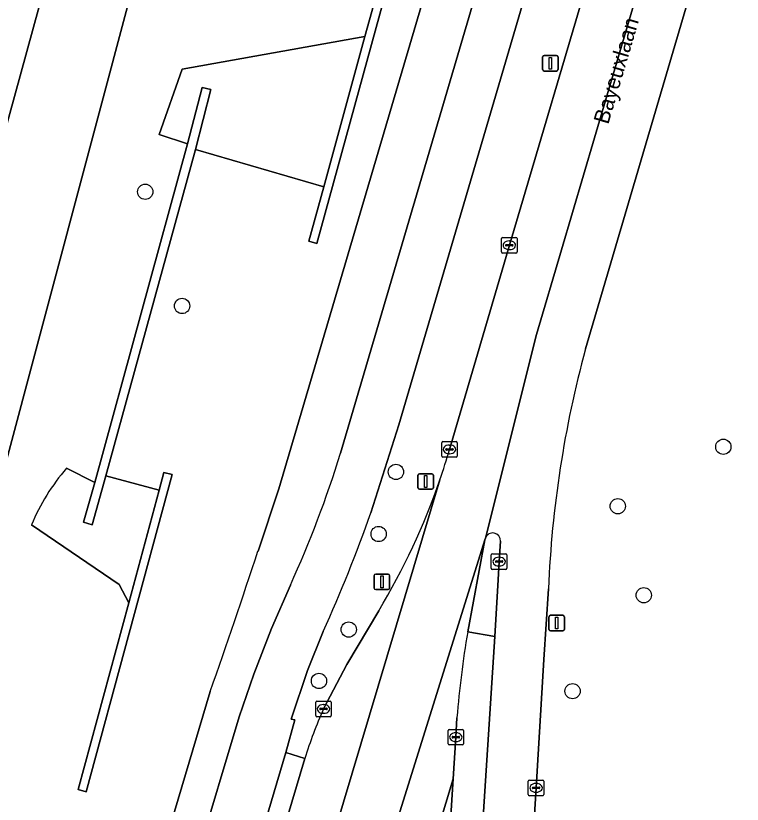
# Model space of a CAD drawing. Extents: x 159817 to 160765, y 380688 to 381638.
# Drawn here: x 160433.1 to 160479.6, y 381003.4 to 381053.9 of the extents above; entities that cross this region are included whole.
import ezdxf

# ---------------------------------------------------------------- set-up
doc = ezdxf.new("R2010")
doc.units = 0
for name, color, linetype in [('IMGEO_Berm_groen', 7, 'Continuous'), ('IMGEO_Boom', 7, 'Continuous'), ('IMGEO_Fietspad_gesloten', 7, 'Continuous'), ('IMGEO_Grasland_overig', 7, 'Continuous'), ('IMGEO_Groenvoorziening', 7, 'Continuous'), ('IMGEO_Kolk', 7, 'Continuous'), ('IMGEO_Lichtmast', 7, 'Continuous'), ('IMGEO_Muur', 7, 'Continuous'), ('IMGEO_Openbare_ruimte_label', 7, 'Continuous'), ('IMGEO_Pand', 7, 'Continuous'), ('IMGEO_Rijbaan_regionaal_gesloten', 7, 'Continuous'), ('IMGEO_Verkeersbordpaal', 7, 'Continuous'), ('IMGEO_Verkeerseiland_open', 7, 'Continuous'), ('IMGEO_Voetpad_open', 7, 'Continuous')]:
    doc.layers.add(name, color=color, linetype=linetype)

msp = doc.modelspace()

# ---------------------------------------------------------------- linework, layer by layer
at = {"layer": 'IMGEO_Berm_groen'}
for points in [[(160576.952, 381397.45), (160574.332, 381388.546), (160568.258, 381367.918), (160566.508, 381361.893), (160564.749, 381355.905), (160562.989, 381349.916), (160557.917, 381332.651), (160541.073, 381275.043), (160533.676, 381250), (160502.119, 381143.165), (160500, 381135.993), (160469.535, 381032.587)], [(160550.217, 381342.326), (160536.904, 381297.216), (160530.941, 381276.33), (160523.143, 381250), (160504.355, 381186.559), (160500, 381171.788), (160492.421, 381146.083), (160490.171, 381138.451), (160457.589, 381027.726), (160455.791, 381022.103)], [(160460.831, 381026.159), (160464.672, 381039.223), (160470.199, 381057.954), (160475.998, 381077.736), (160481.539, 381096.384), (160487.602, 381117.033), (160493.697, 381137.696)], [(160467.166, 381017.237), (160466.878, 381012.712), (160466.376, 381004.494), (160466.095, 381000), (160464.999, 380982.447), (160464.537, 380975.222), (160464.12, 380971.26), (160463.459, 380965.817), (160461.991, 380956.044), (160460.635, 380949.189), (160460.555, 380948.867), (160461.237, 380947.079), (160463.67, 380940.698), (160464.67, 380938.076)], [(160452.761, 381009.544), (160454.264, 381012.391), (160456.294, 381015.829)], [(160452.748, 381014.512), (160451.738, 381011.998), (160450.688, 381008.899), (160450.925, 381008.841), (160450.353, 381006.75), (160451.57, 381006.365)], [(160459.203, 380981.268), (160462.287, 380991.799), (160462.816, 381000), (160463.73, 381014.188), (160462, 381014.473)], [(160461.31, 381008.986), (160461.235, 381007.739), (160461.067, 381005.062), (160460.748, 381000), (160460.592, 380997.527)]]:
    msp.add_lwpolyline(points, dxfattribs=at)
for centre, radius, start, end in [((160537.19, 381014.288), 70.086, 164.86492, 177.58834), ((160418.083, 381038.577), 44.516, 341.1752, 343.8018), ((160419.578, 381038.119), 42.953, 328.7387, 341.1101), ((160367.159, 381053.227), 93.938, 335.66079, 340.65052), ((160517.784, 381004.671), 56.638, 170.0343, 175.6309), ((160476.637, 380998.786), 26.187, 155.7454, 163.1781)]:
    msp.add_arc(centre, radius, start, end, dxfattribs=at)
at = {"layer": 'IMGEO_Boom'}
for centre in [(160441.345, 381042.651), (160443.701, 381035.341), (160478.368, 381026.327), (160457.4, 381024.717), (160471.609, 381022.522), (160456.292, 381020.743), (160473.272, 381016.823), (160454.375, 381014.625), (160452.471, 381011.336), (160468.711, 381010.684)]:
    msp.add_circle(centre, 0.489, dxfattribs=at)
at = {"layer": 'IMGEO_Fietspad_gesloten'}
for points in [[(160490.171, 381138.451), (160492.421, 381146.083), (160489.508, 381146.96), (160487.572, 381140.397), (160453.856, 381025.913)], [(160455.791, 381022.103), (160457.589, 381027.726), (160490.171, 381138.451)], [(160450.637, 381017.472), (160449.427, 381014.696), (160448.292, 381011.77), (160447.353, 381009.038), (160444.659, 381000), (160427.763, 380943.321), (160426.813, 380940.474), (160426.108, 380938.6), (160425.296, 380936.759), (160424, 380934.038), (160423.044, 380932.278), (160421.998, 380930.129), (160421.756, 380929.632)], [(160430.556, 380940.447), (160448.338, 381000), (160450.353, 381006.75), (160450.925, 381008.841), (160450.688, 381008.899), (160451.738, 381011.998), (160452.748, 381014.512)]]:
    msp.add_lwpolyline(points, dxfattribs=at)
for centre, radius, start, end in [((160384.644, 381047.473), 72.492, 335.5531, 342.69791), ((160367.159, 381053.227), 93.938, 335.66079, 340.65052)]:
    msp.add_arc(centre, radius, start, end, dxfattribs=at)
at = {"layer": 'IMGEO_Grasland_overig'}
for points in [[(160475.418, 381121.889), (160464.903, 381083.789), (160464.395, 381083.94), (160464.934, 381085.826), (160458.936, 381087.797), (160453.795, 381069.041), (160459.636, 381067.904), (160460.434, 381070.793), (160460.947, 381070.658), (160452.333, 381039.349), (160451.831, 381039.49), (160452.78, 381042.972), (160444.566, 381045.362), (160438.83, 381024.464), (160442.233, 381023.556), (160442.535, 381024.673), (160443.065, 381024.544), (160437.56, 381004.234), (160437.053, 381004.381), (160440.286, 381016.347), (160439.671, 381017.51), (160434.051, 381021.325)], [(160448.566, 381019.654), (160449.899, 381023.628), (160478.644, 381120.991)], [(160446.65, 381078.716), (160429.009, 381012.569), (160429.548, 381012.421), (160415.446, 380960.779)], [(160436.307, 381024.954), (160438.11, 381024.036), (160444.057, 381045.715), (160442.233, 381046.317), (160443.715, 381050.509), (160455.402, 381052.58), (160457.106, 381058.705), (160452.904, 381061.771), (160449.162, 381064.308), (160451.03, 381068.239)], [(160424.831, 380939.775), (160426.044, 380945.334), (160445.508, 381010.666)]]:
    msp.add_lwpolyline(points, dxfattribs=at)
for centre, radius, start, end in [((160446.598, 381016.041), 13.614, 139.1032, 157.1617), ((159960.251, 381180.78), 514.211, 340.68114, 341.73902)]:
    msp.add_arc(centre, radius, start, end, dxfattribs=at)
at = {"layer": 'IMGEO_Groenvoorziening'}
for points in [[(160448.902, 381084.324), (160453.951, 381093.276), (160457.421, 381102.872), (160448.478, 381105.328), (160448.166, 381104.192), (160404.924, 380946.567)], [(160415.446, 380960.779), (160414.953, 380960.931), (160429.009, 381012.569), (160446.65, 381078.716)], [(160438.11, 381024.036), (160436.307, 381024.954)], [(160438.83, 381024.464), (160437.943, 381021.336), (160437.388, 381021.506), (160438.11, 381024.036)], [(160442.233, 381023.556), (160438.83, 381024.464)], [(160440.286, 381016.347), (160442.233, 381023.556)], [(160434.051, 381021.325), (160439.671, 381017.51), (160440.286, 381016.347)]]:
    msp.add_lwpolyline(points, dxfattribs=at)
msp.add_lwpolyline([(160452.78, 381042.972), (160455.402, 381052.58), (160443.715, 381050.509), (160442.233, 381046.317), (160444.057, 381045.715), (160444.99, 381049.315), (160445.554, 381049.193), (160444.566, 381045.362)], close=True, dxfattribs=at)
msp.add_arc((160446.598, 381016.041), 13.614, 139.1032, 157.1617, dxfattribs=at)
at = {"layer": 'IMGEO_Kolk'}
for p, q in [((160464.158, 381038.803), (160464.158, 381039.655)), ((160464.233, 381039.729), (160465.085, 381039.729)), ((160465.159, 381039.655), (160465.159, 381038.803)), ((160464.417, 381039.223), (160464.417, 381039.235)), ((160464.855, 381039.186), (160464.457, 381039.186)), ((160464.46, 381039.272), (160464.858, 381039.272)), ((160464.646, 381039.509), (160464.671, 381039.509)), ((160464.901, 381039.235), (160464.901, 381039.223)), ((160465.085, 381038.729), (160464.233, 381038.729)), ((160464.669, 381038.949), (160464.644, 381038.949)), ((160460.329, 381025.733), (160460.329, 381026.585)), ((160460.404, 381026.659), (160461.256, 381026.659)), ((160461.33, 381026.585), (160461.33, 381025.733)), ((160460.588, 381026.153), (160460.588, 381026.165)), ((160461.026, 381026.116), (160460.628, 381026.116)), ((160460.631, 381026.202), (160461.029, 381026.202)), ((160460.817, 381026.439), (160460.842, 381026.439)), ((160461.072, 381026.165), (160461.072, 381026.153)), ((160461.256, 381025.659), (160460.404, 381025.659)), ((160460.84, 381025.879), (160460.815, 381025.879)), ((160463.583, 381019.479), (160464.435, 381019.479)), ((160463.508, 381018.553), (160463.508, 381019.405)), ((160463.767, 381018.973), (160463.767, 381018.985)), ((160464.205, 381018.936), (160463.807, 381018.936)), ((160463.81, 381019.022), (160464.208, 381019.022)), ((160463.996, 381019.259), (160464.021, 381019.259)), ((160464.251, 381018.985), (160464.251, 381018.973)), ((160464.509, 381019.405), (160464.509, 381018.553)), ((160464.435, 381018.479), (160463.583, 381018.479)), ((160464.019, 381018.699), (160463.994, 381018.699)), ((160452.26, 381009.119), (160452.26, 381009.971)), ((160452.335, 381010.045), (160453.187, 381010.045)), ((160453.261, 381009.971), (160453.261, 381009.119)), ((160452.519, 381009.539), (160452.519, 381009.551)), ((160452.957, 381009.502), (160452.559, 381009.502)), ((160452.562, 381009.588), (160452.96, 381009.588)), ((160452.748, 381009.825), (160452.773, 381009.825)), ((160453.003, 381009.551), (160453.003, 381009.539)), ((160453.187, 381009.045), (160452.335, 381009.045)), ((160452.771, 381009.265), (160452.746, 381009.265)), ((160460.735, 381007.313), (160460.735, 381008.165)), ((160460.81, 381008.239), (160461.662, 381008.239)), ((160461.223, 381008.019), (160461.248, 381008.019)), ((160461.736, 381008.165), (160461.736, 381007.313)), ((160460.994, 381007.733), (160460.994, 381007.745)), ((160461.432, 381007.696), (160461.034, 381007.696)), ((160461.037, 381007.782), (160461.435, 381007.782)), ((160461.246, 381007.459), (160461.221, 381007.459)), ((160461.478, 381007.745), (160461.478, 381007.733)), ((160461.662, 381007.239), (160460.81, 381007.239)), ((160465.876, 381004.068), (160465.876, 381004.92)), ((160465.951, 381004.994), (160466.803, 381004.994)), ((160466.877, 381004.92), (160466.877, 381004.068)), ((160466.135, 381004.488), (160466.135, 381004.5)), ((160466.573, 381004.451), (160466.175, 381004.451)), ((160466.178, 381004.537), (160466.576, 381004.537)), ((160466.364, 381004.774), (160466.389, 381004.774)), ((160466.619, 381004.5), (160466.619, 381004.488)), ((160466.803, 381003.994), (160465.951, 381003.994)), ((160466.387, 381004.214), (160466.362, 381004.214))]:
    msp.add_line(p, q, dxfattribs=at)
for points in [[(160464.158, 381038.803), (160464.158, 381039.655)], [(160464.233, 381039.729), (160465.085, 381039.729)], [(160465.159, 381039.655), (160465.159, 381038.803)], [(160465.085, 381038.729), (160464.233, 381038.729)], [(160460.329, 381025.733), (160460.329, 381026.585)], [(160460.404, 381026.659), (160461.256, 381026.659)], [(160461.33, 381026.585), (160461.33, 381025.733)], [(160461.256, 381025.659), (160460.404, 381025.659)], [(160463.583, 381019.479), (160464.435, 381019.479)], [(160463.508, 381018.553), (160463.508, 381019.405)], [(160464.509, 381019.405), (160464.509, 381018.553)], [(160464.435, 381018.479), (160463.583, 381018.479)], [(160452.26, 381009.119), (160452.26, 381009.971)], [(160452.335, 381010.045), (160453.187, 381010.045)], [(160453.261, 381009.971), (160453.261, 381009.119)], [(160453.187, 381009.045), (160452.335, 381009.045)], [(160460.735, 381007.313), (160460.735, 381008.165)], [(160460.81, 381008.239), (160461.662, 381008.239)], [(160461.736, 381008.165), (160461.736, 381007.313)], [(160461.662, 381007.239), (160460.81, 381007.239)], [(160465.876, 381004.068), (160465.876, 381004.92)], [(160465.951, 381004.994), (160466.803, 381004.994)], [(160466.877, 381004.92), (160466.877, 381004.068)], [(160466.803, 381003.994), (160465.951, 381003.994)]]:
    msp.add_lwpolyline(points, dxfattribs=at)
for centre, radius, start, end in [((160464.235, 381039.653), 0.0765, 91.552, 178.448), ((160464.235, 381039.653), 0.0765, 91.552, 178.448), ((160465.083, 381039.653), 0.0765, 1.552, 88.448), ((160465.083, 381039.653), 0.0765, 1.552, 88.448), ((160464.457, 381039.232), 0.0403, 85.8775, 175.7526), ((160464.454, 381039.222), 0.0366, 178.938, 274.7102), ((160464.858, 381039.229), 0.043, 264.8664, 352.4533), ((160464.862, 381039.234), 0.0386, 1.7309, 96.639), ((160464.235, 381038.805), 0.0765, 181.552, 268.448), ((160464.235, 381038.805), 0.0765, 181.552, 268.448), ((160465.083, 381038.805), 0.0765, 271.552, 358.448), ((160465.083, 381038.805), 0.0765, 271.552, 358.448), ((160460.406, 381026.583), 0.0765, 91.552, 178.448), ((160460.406, 381026.583), 0.0765, 91.552, 178.448), ((160461.254, 381026.583), 0.0765, 1.552, 88.448), ((160461.254, 381026.583), 0.0765, 1.552, 88.448), ((160460.628, 381026.162), 0.0403, 85.8775, 175.7526), ((160460.625, 381026.152), 0.0366, 178.938, 274.7102), ((160461.029, 381026.159), 0.043, 264.8664, 352.4533), ((160461.033, 381026.164), 0.0386, 1.7309, 96.639), ((160460.406, 381025.735), 0.0765, 181.552, 268.448), ((160460.406, 381025.735), 0.0765, 181.552, 268.448), ((160461.254, 381025.735), 0.0765, 271.552, 358.448), ((160461.254, 381025.735), 0.0765, 271.552, 358.448), ((160463.585, 381019.403), 0.0765, 91.552, 178.448), ((160463.585, 381019.403), 0.0765, 91.552, 178.448), ((160464.433, 381019.403), 0.0765, 1.552, 88.448), ((160464.433, 381019.403), 0.0765, 1.552, 88.448), ((160463.807, 381018.982), 0.0403, 85.8775, 175.7526), ((160463.804, 381018.972), 0.0366, 178.938, 274.7102), ((160464.208, 381018.979), 0.043, 264.8664, 352.4533), ((160464.212, 381018.984), 0.0386, 1.7309, 96.639), ((160463.585, 381018.555), 0.0765, 181.552, 268.448), ((160463.585, 381018.555), 0.0765, 181.552, 268.448), ((160464.433, 381018.555), 0.0765, 271.552, 358.448), ((160464.433, 381018.555), 0.0765, 271.552, 358.448), ((160452.337, 381009.969), 0.0765, 91.552, 178.448), ((160452.337, 381009.969), 0.0765, 91.552, 178.448), ((160453.185, 381009.969), 0.0765, 1.552, 88.448), ((160453.185, 381009.969), 0.0765, 1.552, 88.448), ((160452.559, 381009.548), 0.0403, 85.8775, 175.7526), ((160452.556, 381009.538), 0.0366, 178.938, 274.7102), ((160452.96, 381009.545), 0.043, 264.8664, 352.4533), ((160452.964, 381009.55), 0.0386, 1.7309, 96.639), ((160452.337, 381009.121), 0.0765, 181.552, 268.448), ((160452.337, 381009.121), 0.0765, 181.552, 268.448), ((160453.185, 381009.121), 0.0765, 271.552, 358.448), ((160453.185, 381009.121), 0.0765, 271.552, 358.448), ((160460.812, 381008.163), 0.0765, 91.552, 178.448), ((160460.812, 381008.163), 0.0765, 91.552, 178.448), ((160461.66, 381008.163), 0.0765, 1.552, 88.448), ((160461.66, 381008.163), 0.0765, 1.552, 88.448), ((160461.034, 381007.742), 0.0403, 85.8775, 175.7526), ((160461.031, 381007.732), 0.0366, 178.938, 274.7102), ((160461.435, 381007.739), 0.043, 264.8664, 352.4533), ((160461.439, 381007.744), 0.0386, 1.7309, 96.639), ((160460.812, 381007.315), 0.0765, 181.552, 268.448), ((160460.812, 381007.315), 0.0765, 181.552, 268.448), ((160461.66, 381007.315), 0.0765, 271.552, 358.448), ((160461.66, 381007.315), 0.0765, 271.552, 358.448), ((160465.953, 381004.918), 0.0765, 91.552, 178.448), ((160465.953, 381004.918), 0.0765, 91.552, 178.448), ((160466.801, 381004.918), 0.0765, 1.552, 88.448), ((160466.801, 381004.918), 0.0765, 1.552, 88.448), ((160466.175, 381004.497), 0.0403, 85.8775, 175.7526), ((160466.172, 381004.487), 0.0366, 178.938, 274.7102), ((160466.576, 381004.494), 0.043, 264.8664, 352.4533), ((160466.58, 381004.499), 0.0386, 1.7309, 96.639), ((160465.953, 381004.07), 0.0765, 181.552, 268.448), ((160465.953, 381004.07), 0.0765, 181.552, 268.448), ((160466.801, 381004.07), 0.0765, 271.552, 358.448), ((160466.801, 381004.07), 0.0765, 271.552, 358.448)]:
    msp.add_arc(centre, radius, start, end, dxfattribs=at)
for centre, major_axis, ratio, start_param, end_param in [((160464.645, 381039.229), (-0.387, 0.002), 0.722429, 4.712389, 7.853982), ((160464.67, 381039.229), (-0.39, 0.002), 0.717154, 1.570796, 4.712389), ((160460.816, 381026.159), (-0.387, 0.002), 0.722429, 4.712389, 7.853982), ((160460.841, 381026.159), (-0.39, 0.002), 0.717154, 1.570796, 4.712389), ((160463.995, 381018.979), (-0.387, 0.002), 0.722429, 4.712389, 7.853982), ((160464.02, 381018.979), (-0.39, 0.002), 0.717154, 1.570796, 4.712389), ((160452.747, 381009.545), (-0.387, 0.002), 0.722429, 4.712389, 7.853982), ((160452.772, 381009.545), (-0.39, 0.002), 0.717154, 1.570796, 4.712389), ((160461.222, 381007.739), (-0.387, 0.002), 0.722429, 4.712389, 7.853982), ((160461.247, 381007.739), (-0.39, 0.002), 0.717154, 1.570796, 4.712389), ((160466.363, 381004.494), (-0.387, 0.002), 0.722429, 4.712389, 7.853982), ((160466.388, 381004.494), (-0.39, 0.002), 0.717154, 1.570796, 4.712389)]:
    msp.add_ellipse(centre, major_axis=major_axis, ratio=ratio, start_param=start_param, end_param=end_param, dxfattribs=at)
at = {"layer": 'IMGEO_Lichtmast'}
for p, q in [((160466.795, 381050.48), (160466.795, 381051.28)), ((160466.795, 381051.28), (160466.795, 381050.48)), ((160466.895, 381051.38), (160467.685, 381051.38)), ((160467.685, 381051.38), (160466.895, 381051.38)), ((160467.785, 381051.28), (160467.785, 381050.48)), ((160467.785, 381050.48), (160467.785, 381051.28)), ((160467.685, 381050.38), (160466.895, 381050.38)), ((160466.895, 381050.38), (160467.685, 381050.38)), ((160456.007, 381017.282), (160456.007, 381018.082)), ((160456.007, 381018.082), (160456.007, 381017.282)), ((160456.107, 381018.182), (160456.897, 381018.182)), ((160456.897, 381018.182), (160456.107, 381018.182)), ((160456.997, 381018.082), (160456.997, 381017.282)), ((160456.997, 381017.282), (160456.997, 381018.082)), ((160456.897, 381017.182), (160456.107, 381017.182)), ((160456.107, 381017.182), (160456.897, 381017.182)), ((160467.201, 381014.638), (160467.201, 381015.438)), ((160467.201, 381015.438), (160467.201, 381014.638)), ((160467.301, 381015.538), (160468.091, 381015.538)), ((160468.091, 381015.538), (160467.301, 381015.538)), ((160468.191, 381015.438), (160468.191, 381014.638)), ((160468.191, 381014.638), (160468.191, 381015.438)), ((160468.091, 381014.538), (160467.301, 381014.538)), ((160467.301, 381014.538), (160468.091, 381014.538))]:
    msp.add_line(p, q, dxfattribs=at)
for points in [[(160467.215, 381051.255), (160467.365, 381051.255), (160467.365, 381050.505), (160467.215, 381050.505), (160467.215, 381051.255)], [(160456.427, 381018.057), (160456.577, 381018.057), (160456.577, 381017.307), (160456.427, 381017.307), (160456.427, 381018.057)], [(160467.621, 381015.413), (160467.771, 381015.413), (160467.771, 381014.663), (160467.621, 381014.663), (160467.621, 381015.413)]]:
    msp.add_lwpolyline(points, dxfattribs=at)
for centre, start, end in [((160466.895, 381051.28), 90, 180), ((160466.895, 381051.28), 90, 180), ((160467.685, 381051.28), 0, 90), ((160467.685, 381051.28), 360, 90), ((160466.895, 381050.48), 180, 270), ((160466.895, 381050.48), 180, 270), ((160467.685, 381050.48), 270, 0), ((160467.685, 381050.48), 270, 0), ((160456.107, 381018.082), 90, 180), ((160456.107, 381018.082), 90, 180), ((160456.897, 381018.082), 0, 90), ((160456.897, 381018.082), 360, 90), ((160456.107, 381017.282), 180, 270), ((160456.107, 381017.282), 180, 270), ((160456.897, 381017.282), 270, 0), ((160456.897, 381017.282), 270, 0), ((160467.301, 381015.438), 90, 180), ((160467.301, 381015.438), 90, 180), ((160468.091, 381015.438), 0, 90), ((160468.091, 381015.438), 360, 90), ((160467.301, 381014.638), 180, 270), ((160467.301, 381014.638), 180, 270), ((160468.091, 381014.638), 270, 0), ((160468.091, 381014.638), 270, 0)]:
    msp.add_arc(centre, 0.1, start, end, dxfattribs=at)
at = {"layer": 'IMGEO_Muur'}
for points in [[(160455.402, 381052.58), (160452.78, 381042.972), (160451.831, 381039.49), (160452.333, 381039.349), (160460.947, 381070.658), (160460.434, 381070.793), (160459.636, 381067.904), (160457.106, 381058.705)], [(160444.566, 381045.362), (160445.554, 381049.193), (160444.99, 381049.315), (160444.057, 381045.715), (160438.11, 381024.036), (160437.388, 381021.506), (160437.943, 381021.336), (160438.83, 381024.464)], [(160437.053, 381004.381), (160437.56, 381004.234), (160443.065, 381024.544), (160442.535, 381024.673), (160442.233, 381023.556), (160440.286, 381016.347)]]:
    msp.add_lwpolyline(points, close=True, dxfattribs=at)
at = {"layer": 'IMGEO_Pand'}
msp.add_lwpolyline([(160404.924, 380946.567), (160448.166, 381104.192), (160448.478, 381105.328), (160457.421, 381102.872), (160463.933, 381101.073), (160469.234, 381120.488)], dxfattribs=at)
at = {"layer": 'IMGEO_Rijbaan_regionaal_gesloten'}
for points in [[(160463.101, 381020.38), (160463.127, 381020.484), (160466.4, 381033.511), (160467.995, 381038.925), (160498.994, 381144.105), (160495.869, 381145.045), (160493.697, 381137.696), (160487.602, 381117.033), (160481.539, 381096.384), (160475.998, 381077.736), (160470.199, 381057.954), (160464.672, 381039.223), (160460.831, 381026.159)], [(160469.535, 381032.587), (160500, 381135.993), (160502.119, 381143.165), (160498.994, 381144.105), (160467.995, 381038.925), (160466.4, 381033.511), (160463.127, 381020.484)], [(160451.57, 381006.365), (160449.668, 381000), (160446.12, 380988.129), (160439.986, 380967.488), (160433.854, 380946.94), (160431.774, 380940.203), (160429.133, 380931.15), (160428.495, 380928.931), (160431.563, 380928.471), (160460.217, 381024.213)], [(160460.217, 381024.213), (160431.563, 380928.471), (160434.62, 380928.014), (160444.892, 380962.111), (160463.101, 381020.38)], [(160462, 381014.473), (160463.101, 381020.38), (160444.892, 380962.111), (160434.62, 380928.014), (160437.683, 380927.555), (160461.067, 381005.062)], [(160464.101, 381020.289), (160464.01, 381018.979), (160463.957, 381017.816), (160463.73, 381014.188), (160462.816, 381000), (160462.287, 380991.799), (160462.02, 380982.929), (160461.558, 380975.704), (160461.141, 380971.742), (160460.48, 380966.299), (160459.827, 380961.713)], [(160463.459, 380965.817), (160464.12, 380971.26), (160464.537, 380975.222), (160464.999, 380982.447), (160466.095, 381000), (160466.376, 381004.494), (160466.878, 381012.712), (160467.166, 381017.237)], [(160456.294, 381015.829), (160454.264, 381012.391), (160452.761, 381009.544)], [(160461.067, 381005.062), (160461.235, 381007.739), (160461.31, 381008.986)], [(160460.592, 380997.527), (160460.748, 381000), (160461.067, 381005.062), (160437.683, 380927.555), (160440.746, 380927.096), (160445.582, 380943.45), (160447.785, 380950.845), (160451.425, 380963.063), (160457.918, 380984.56)]]:
    msp.add_lwpolyline(points, dxfattribs=at)
for centre, radius, start, end in [((160537.19, 381014.288), 70.086, 164.86492, 177.58834), ((160418.083, 381038.577), 44.516, 341.1752, 343.8018), ((160419.578, 381038.119), 42.953, 328.7387, 341.1101), ((160463.598, 381020.308), 0.503, 357.8742, 159.4833), ((160517.784, 381004.671), 56.638, 170.0343, 175.6309), ((160476.637, 380998.786), 26.187, 155.7454, 163.1781)]:
    msp.add_arc(centre, radius, start, end, dxfattribs=at)
at = {"layer": 'IMGEO_Verkeersbordpaal'}
for p, q in [((160458.81, 381023.704), (160458.81, 381024.504)), ((160458.81, 381024.504), (160458.81, 381023.704)), ((160458.91, 381024.604), (160459.7, 381024.604)), ((160459.7, 381024.604), (160458.91, 381024.604)), ((160459.8, 381024.504), (160459.8, 381023.704)), ((160459.8, 381023.704), (160459.8, 381024.504)), ((160459.7, 381023.604), (160458.91, 381023.604)), ((160458.91, 381023.604), (160459.7, 381023.604))]:
    msp.add_line(p, q, dxfattribs=at)
msp.add_lwpolyline([(160459.23, 381024.479), (160459.38, 381024.479), (160459.38, 381023.729), (160459.23, 381023.729), (160459.23, 381024.479)], dxfattribs=at)
for centre, start, end in [((160458.91, 381024.504), 90, 180), ((160458.91, 381024.504), 90, 180), ((160459.7, 381024.504), 0, 90), ((160459.7, 381024.504), 360, 90), ((160458.91, 381023.704), 180, 270), ((160458.91, 381023.704), 180, 270), ((160459.7, 381023.704), 270, 0), ((160459.7, 381023.704), 270, 0)]:
    msp.add_arc(centre, 0.1, start, end, dxfattribs=at)
at = {"layer": 'IMGEO_Verkeerseiland_open'}
for points in [[(160463.127, 381020.484), (160463.101, 381020.38), (160462, 381014.473), (160463.73, 381014.188), (160463.957, 381017.816)], [(160463.957, 381017.816), (160464.01, 381018.979), (160464.101, 381020.289)]]:
    msp.add_lwpolyline(points, dxfattribs=at)
msp.add_lwpolyline([(160433.854, 380946.94), (160439.986, 380967.488), (160446.12, 380988.129), (160449.668, 381000), (160451.57, 381006.365), (160450.353, 381006.75), (160448.338, 381000), (160430.556, 380940.447), (160431.774, 380940.203)], close=True, dxfattribs=at)
msp.add_arc((160463.598, 381020.308), 0.503, 357.8742, 159.4833, dxfattribs=at)
at = {"layer": 'IMGEO_Voetpad_open'}
for points in [[(160487.572, 381140.397), (160489.508, 381146.96), (160487.122, 381147.678), (160486.511, 381147.861), (160485.186, 381143.222), (160479.172, 381122.921), (160478.644, 381120.991), (160449.899, 381023.628), (160448.566, 381019.654)], [(160453.856, 381025.913), (160487.572, 381140.397)], [(160421.756, 380929.632), (160421.998, 380930.129), (160423.044, 380932.278), (160424, 380934.038), (160425.296, 380936.759), (160426.108, 380938.6), (160426.813, 380940.474), (160427.763, 380943.321), (160444.659, 381000), (160447.353, 381009.038), (160448.292, 381011.77), (160449.427, 381014.696), (160450.637, 381017.472)], [(160445.508, 381010.666), (160426.044, 380945.334), (160424.831, 380939.775)]]:
    msp.add_lwpolyline(points, dxfattribs=at)
for centre, radius, start, end in [((160384.644, 381047.473), 72.492, 335.5531, 342.69791), ((159960.251, 381180.78), 514.211, 340.68114, 341.73902)]:
    msp.add_arc(centre, radius, start, end, dxfattribs=at)

# ---------------------------------------------------------------- texts
at = {"layer": 'IMGEO_Openbare_ruimte_label'}
msp.add_text('Bayeuxlaan', height=1, rotation=73.5587, dxfattribs=at).set_placement((160470.995, 381046.918))

doc.saveas('drawing.dxf')
